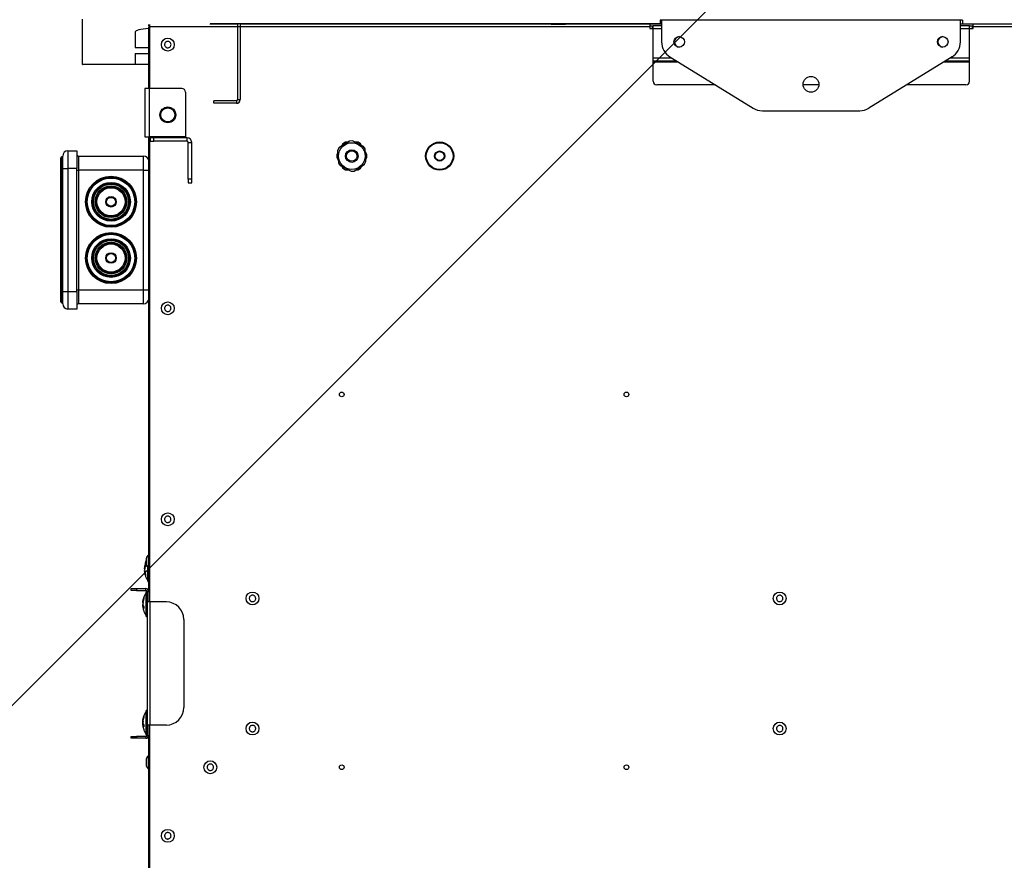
# Model space of a CAD drawing. Header units: millimetres. Extents: x -604189 to 881711, y -381903 to -7297.
# Tile 933 of 1056: x -548008 to -547448, y -179062 to -178584. Entities that reach past the tile are written whole.
import ezdxf

# ---------------------------------------------------------------- set-up
doc = ezdxf.new("R2010")
doc.units = ezdxf.units.MM
doc.header["$LTSCALE"] = 100
doc.linetypes.add('ACAD_ISO04W100', pattern=[30.5, 24, -3, 0.5, -3])
doc.layers.get('Defpoints').update_dxf_attribs({"color": 30})
doc.layers.add('Flowair', color=1, linetype='Continuous')
doc.layers.add('OPIS', color=7, linetype='Continuous')
doc.layers.add('strop osie', color=80, linetype='ACAD_ISO04W100', lineweight=5)
doc.styles.get("Standard").update_dxf_attribs({"font": 'romans.shx', "width": 0.5})
doc.dimstyles.new('1 50', dxfattribs={"dimtxt": 150, "dimasz": 80, "dimexe": 1, "dimexo": 1, "dimgap": 20, "dimtad": 1, "dimdec": 0, "dimlfac": 0.1, "dimtxsty": 'Standard', "dimblk": 'ARCHTICK', "dimcen": 200, "dimclrd": 2, "dimadec": 1, "dimazin": 0, "dimtfac": 1, "dimtdec": 0, "dimtmove": 0, "dimatfit": 3, "dimldrblk": 'ARCHTICK', "dimfxl": 120, "dimfxlon": 1, "dimtfill": 1, "dimarcsym": 0})

# ---------------------------------------------------------------- blocks, each defined once
blk = doc.blocks.new('_ArchTick')
at = {"layer": 'strop osie', "color": 0, "const_width": 0.15}
blk.add_lwpolyline([(-0.5, -0.5), (0.5, 0.5)], dxfattribs=at)
blk = doc.blocks.new('*D3283')
at = {"layer": 'Defpoints', "color": 0, "linetype": 'ByBlock', "lineweight": 5, "transparency": 16777216}
for p in [(-549860.21, -159420.3), (-548544.07, -179490.3), (-536848.94, -179490.3)]:
    blk.add_point(p, dxfattribs=at)
at = {"layer": 'OPIS', "color": 0, "linetype": 'Continuous', "lineweight": -2, "transparency": 16777216}
for p, q in [((-548604.07, -159420.3), (-548543.07, -159420.3)), ((-548484.07, -179490.3), (-548545.07, -179490.3))]:
    blk.add_line(p, q, dxfattribs=at)
at = {"layer": 'OPIS', "color": 2, "lineweight": -2, "transparency": 16777216}
blk.add_line((-548544.07, -159420.3), (-548544.07, -179490.3), dxfattribs=at)
at = {"layer": 'OPIS', "color": 2, "linetype": 'ByBlock', "lineweight": -2, "transparency": 16777216, "xscale": 80, "yscale": 80, "zscale": 80}
for p, rotation in [((-548544.07, -159420.3), 90), ((-548544.07, -179490.3), 270)]:
    blk.add_blockref('_ArchTick', p, dxfattribs=dict(at, rotation=rotation))
at = {"layer": 'OPIS', "color": 0, "linetype": 'ByBlock', "lineweight": 13, "transparency": 16777216, "insert": (-548639.07, -169455.3), "char_height": 150, "attachment_point": 5, "rotation": 90, "bg_fill": 3, "box_fill_scale": 1.1, "bg_fill_color": 256, "bg_fill_true_color": 13158600, "bg_fill_transparency": 0}
blk.add_mtext('2007', dxfattribs=at)
blk = doc.blocks.new('FB 100V z KM 10.2017')
at = {"layer": 'Flowair', "linetype": 'Continuous'}
for p, q in [((10274.67, 5056.98), (10274.67, 5059.48)), ((10279.67, 5059.48), (10274.67, 5059.48)), ((10276.17, 5060.98), (10279.67, 5060.98)), ((10276.42, 5061.23), (10276.42, 5060.98)), ((10281.5, 5061.23), (10276.42, 5061.23)), ((10276.67, 5061.48), (10281.36, 5061.48)), ((10279.67, 5060.98), (10279.67, 5059.48)), ((10279.67, 5060.98), (10314.67, 5060.98)), ((10279.67, 5059.48), (10279.67, 5056.98)), ((10314.67, 5059.48), (10279.67, 5059.48)), ((10281.38, 5061.47), (10281.36, 5061.48)), ((10281.36, 5061.48), (10283.74, 5061.48)), ((10281.41, 5061.46), (10281.38, 5061.47)), ((10281.43, 5061.43), (10281.41, 5061.46)), ((10281.46, 5061.4), (10281.43, 5061.43)), ((10281.47, 5061.37), (10281.46, 5061.4)), ((10281.49, 5061.32), (10281.47, 5061.37)), ((10281.49, 5061.28), (10281.49, 5061.32)), ((10281.5, 5061.23), (10281.49, 5061.28)), ((10281.5, 5060.98), (10281.5, 5061.23)), ((10283.74, 5061.23), (10281.5, 5061.23)), ((10283.74, 5061.48), (10283.74, 5061.23)), ((10283.74, 5061.48), (10310.6, 5061.48)), ((10283.74, 5061.23), (10283.74, 5060.98)), ((10310.6, 5061.23), (10283.74, 5061.23)), ((10310.6, 5061.48), (10310.6, 5061.23)), ((10310.6, 5061.48), (10312.99, 5061.48)), ((10310.6, 5060.98), (10310.6, 5061.23)), ((10312.85, 5061.23), (10310.6, 5061.23)), ((10312.86, 5061.32), (10312.85, 5061.28)), ((10312.85, 5061.28), (10312.85, 5061.23)), ((10312.85, 5061.23), (10312.85, 5060.98)), ((10317.92, 5061.23), (10312.85, 5061.23)), ((10312.87, 5061.37), (10312.86, 5061.32)), ((10312.89, 5061.4), (10312.87, 5061.37)), ((10312.91, 5061.43), (10312.89, 5061.4)), ((10312.93, 5061.46), (10312.91, 5061.43)), ((10312.96, 5061.47), (10312.93, 5061.46)), ((10312.99, 5061.48), (10312.96, 5061.47)), ((10312.99, 5061.48), (10317.67, 5061.48)), ((10314.67, 5060.98), (10314.67, 5059.48)), ((10314.67, 5060.98), (10318.17, 5060.98)), ((10314.67, 5056.98), (10314.67, 5059.48)), ((10319.67, 5059.48), (10314.67, 5059.48)), ((10317.92, 5060.98), (10317.92, 5061.23)), ((10319.67, 5059.48), (10319.67, 5056.98)), ((10279.67, 5056.98), (10274.67, 5056.98)), ((10280.17, 5056.48), (10276.17, 5056.48)), ((10276.17, 5037.98), (10276.17, 5056.48)), ((10279.67, 5056.98), (10314.67, 5056.98)), ((10280.17, 5056.98), (10280.17, 5056.48)), ((10280.17, 5056.48), (10280.17, 5037.98)), ((10314.17, 5056.48), (10280.17, 5056.48)), ((10314.17, 5056.98), (10314.17, 5056.48)), ((10318.17, 5056.48), (10314.17, 5056.48)), ((10314.17, 5037.98), (10314.17, 5056.48)), ((10319.67, 5056.98), (10314.67, 5056.98)), ((10318.17, 5056.48), (10318.17, 5037.98)), ((10344.17, 5040.38), (10344.17, 5055.29)), ((10344.24, 5055.38), (10357.06, 5055.38)), ((10152.6, 5041.48), (10153.1, 5041.48)), ((10152.6, 5039.98), (10152.6, 5041.48)), ((10153.1, 5039.98), (10152.6, 5039.98)), ((10152.6, 5037.28), (10152.6, 5039.98)), ((10153.1, 5041.48), (10153.1, 5039.98)), ((10153.1, 5037.28), (10153.1, 5039.98)), ((10194.65, 5041.48), (10195.15, 5041.48)), ((10194.65, 5039.98), (10194.65, 5041.48)), ((10195.15, 5039.98), (10194.65, 5039.98)), ((10194.65, 5039.98), (10194.65, 5037.28)), ((10195.15, 5041.48), (10195.15, 5039.98)), ((10195.15, 5039.98), (10195.15, 5037.28)), ((10347.38, 5040.38), (10344.17, 5040.38)), ((10344.17, 5036.48), (10344.17, 5040.38)), ((10347.38, 5040.38), (10347.38, 5036.48)), ((10353.46, 5040.38), (10349.02, 5040.38)), ((10349.02, 5040.38), (10349.02, 5036.48)), ((10146.03, 5037.23), (10145.88, 5037.23)), ((10153.1, 5037.28), (10152.6, 5037.28)), ((10153.4, 5036.98), (10153.4, 5036.48)), ((10156.37, 5036.98), (10153.4, 5036.98)), ((10153.51, 5037.2), (10153.51, 5037)), ((10160.15, 5037.2), (10153.51, 5037.2)), ((10153.51, 5037), (10160.51, 5037)), ((10153.54, 5037.23), (10160.13, 5037.23)), ((10153.77, 5037.23), (10160.25, 5037.23)), ((10155.29, 5037.92), (10155.84, 5038.09)), ((10156.44, 5037.92), (10155.86, 5037.92)), ((10156.56, 5038.15), (10155.95, 5037.89)), ((10156.5, 5038.2), (10156.18, 5038.15)), ((10156.37, 5036.18), (10156.37, 5036.98)), ((10191.37, 5036.98), (10156.37, 5036.98)), ((10156.56, 5038.16), (10156.84, 5038.2)), ((10156.6, 5037.99), (10156.56, 5038.15)), ((10156.6, 5038), (10156.57, 5038.15)), ((10156.82, 5038.15), (10156.58, 5038.1)), ((10156.84, 5038.2), (10157.01, 5038.15)), ((10156.95, 5038.2), (10156.85, 5038.18)), ((10157.44, 5038.1), (10156.95, 5038.2)), ((10157.07, 5038.2), (10157.45, 5038.14)), ((10157.48, 5038.17), (10157.48, 5038.16)), ((10158.79, 5037.9), (10158.38, 5037.98)), ((10158.91, 5037.92), (10158.61, 5037.92)), ((10160.13, 5037.23), (10160.49, 5037.23)), ((10160.51, 5037.2), (10160.15, 5037.2)), ((10160.51, 5037), (10160.51, 5037.2)), ((10187.24, 5037.2), (10187.24, 5037)), ((10193.79, 5037.2), (10187.24, 5037.2)), ((10187.24, 5037), (10194.24, 5037)), ((10187.26, 5037.23), (10193.76, 5037.23)), ((10187.49, 5037.23), (10193.98, 5037.23)), ((10190.07, 5037.92), (10189.5, 5037.92)), ((10190.28, 5038.15), (10189.59, 5037.89)), ((10190.22, 5038.2), (10189.98, 5038.16)), ((10190.26, 5038.15), (10190.59, 5038.2)), ((10190.31, 5038.03), (10190.28, 5038.15)), ((10190.31, 5038.03), (10190.28, 5038.15)), ((10190.57, 5038.15), (10190.3, 5038.09)), ((10191.17, 5038.13), (10190.76, 5038.2)), ((10191.18, 5038.15), (10190.83, 5038.2)), ((10191.19, 5038.16), (10191.19, 5038.17)), ((10191.2, 5038.16), (10191.2, 5038.17)), ((10191.21, 5038.17), (10191.21, 5038.17)), ((10191.37, 5036.18), (10191.37, 5036.98)), ((10194.35, 5036.98), (10191.37, 5036.98)), ((10191.75, 5038.13), (10191.51, 5038.17)), ((10191.8, 5037.92), (10191.98, 5037.92)), ((10192.48, 5037.9), (10191.93, 5038.01)), ((10192.6, 5037.92), (10192.27, 5037.92)), ((10193.76, 5037.23), (10194.21, 5037.23)), ((10194.24, 5037.2), (10193.79, 5037.2)), ((10194.24, 5037), (10194.24, 5037.2)), ((10194.35, 5036.98), (10194.35, 5036.48)), ((10194.65, 5037.28), (10195.15, 5037.28)), ((10199.24, 5037.42), (10198.89, 5037.42)), ((10199.55, 5037.5), (10199.01, 5037.39)), ((10200.26, 5037.66), (10200.27, 5037.66)), ((10200.85, 5037.7), (10201.18, 5037.65)), ((10201.2, 5037.58), (10200.87, 5037.65)), ((10201.18, 5037.66), (10201.15, 5037.55)), ((10201.19, 5037.65), (10201.16, 5037.55)), ((10201.92, 5037.4), (10201.19, 5037.65)), ((10201.45, 5037.67), (10201.25, 5037.7)), ((10202.03, 5037.42), (10201.46, 5037.42)), ((10276.17, 5037.98), (10280.17, 5037.98)), ((10280.17, 5037.98), (10280.17, 5036.48)), ((10280.17, 5037.98), (10314.17, 5037.98)), ((10314.17, 5037.98), (10314.17, 5036.48)), ((10314.17, 5037.98), (10318.17, 5037.98)), ((10323.67, 5037.63), (10323.67, 5036.33)), ((10337.37, 5037.63), (10323.67, 5037.63)), ((10337.37, 5036.33), (10337.37, 5037.63)), ((9965.87, 5036.23), (10156.37, 5036.23)), ((9968.85, 5036.48), (10153.4, 5036.48)), ((10143.95, 5036.68), (10143.95, 5036.48)), ((10147.6, 5036.68), (10143.95, 5036.68)), ((10147.6, 5036.48), (10147.6, 5036.68)), ((10156.37, 5036.48), (10153.4, 5036.48)), ((10191.37, 5036.18), (10156.37, 5036.18)), ((10156.37, 5031.48), (10156.37, 5036.18)), ((10194.35, 5036.48), (10191.37, 5036.48)), ((10191.37, 5036.23), (10323.67, 5036.23)), ((10191.37, 5031.48), (10191.37, 5036.18)), ((10194.35, 5036.48), (10323.67, 5036.48)), ((10197.22, 5036.7), (10197.22, 5036.5)), ((10201.09, 5036.7), (10197.22, 5036.7)), ((10197.22, 5036.5), (10201.05, 5036.5)), ((10197.25, 5036.73), (10201.12, 5036.73)), ((10197.48, 5036.73), (10201.13, 5036.73)), ((10201.05, 5036.68), (10201.05, 5036.48)), ((10201.07, 5036.68), (10201.05, 5036.68)), ((10204.7, 5036.68), (10201.07, 5036.68)), ((10204.7, 5036.48), (10204.7, 5036.68)), ((10316.95, 5036.5), (10317, 5036.5)), ((10317, 5036.5), (10317, 5036.51)), ((10323.37, 5036.08), (10322.37, 5036.08)), ((10322.37, 5036.08), (10322.37, 5035.08)), ((10322.37, 5035.08), (10323.37, 5035.08)), ((10322.37, 5025.58), (10322.37, 5035.08)), ((10323.37, 5035.08), (10323.37, 5036.08)), ((10323.37, 5036.08), (10323.67, 5036.08)), ((10323.37, 5025.58), (10323.37, 5035.08)), ((10323.67, 5036.33), (10337.37, 5036.33)), ((10323.67, 5036.33), (10323.67, 5036.08)), ((10323.67, 5026.08), (10323.67, 5036.08)), ((10337.37, 5036.48), (10354.87, 5036.48)), ((10337.37, 5027.08), (10337.37, 5036.33)), ((10337.37, 5036.23), (10354.87, 5036.23)), ((10354.87, 5036.48), (10354.87, 5036.23)), ((10354.87, 5036.23), (10355.6, 5036.23)), ((10354.87, 4893.98), (10354.87, 5036.23)), ((10355.17, 5036.48), (10355.17, 5036.23)), ((10355.17, 5036.48), (10355.55, 5036.48)), ((10186.37, 5026.48), (10161.37, 5026.48)), ((10323.67, 5026.08), (10323.37, 5026.08)), ((10336.37, 5026.08), (10323.67, 5026.08)), ((10310.57, 5025.28), (10310.57, 5024.28)), ((10311.57, 5025.28), (10310.57, 5025.28)), ((10310.57, 5024.28), (10311.57, 5024.28)), ((10311.57, 5024.28), (10311.57, 5025.28)), ((10311.57, 5025.28), (10322.07, 5025.28)), ((10311.57, 5024.28), (10322.07, 5024.28)), ((10322.07, 5025.28), (10322.07, 5024.28)), ((10322.37, 5025.58), (10323.37, 5025.58)), ((10333.17, 5011.53), (10333.17, 5017.98)), ((10333.17, 5017.98), (10333.92, 5017.98)), ((10333.92, 5011.53), (10333.92, 5017.98)), ((10355.76, 5018.98), (10355.6, 5018.98)), ((10355.67, 5011.23), (10355.67, 5018.98)), ((10355.76, 5017.49), (10355.67, 5017.43)), ((10355.76, 4890.98), (10355.76, 5018.98)), ((10355.67, 5012.05), (10355.76, 5011.98)), ((10333.92, 5011.53), (10333.17, 5011.53)), ((10334.22, 5011.23), (10334.22, 5010.48)), ((10355.76, 5011.23), (10334.22, 5011.23)), ((10355.76, 5010.48), (10334.22, 5010.48)), ((10355.76, 5011.33), (10355.67, 5011.33)), ((10355.67, 4893.98), (10355.67, 5010.48)), ((10355.67, 5009.04), (10355.76, 5009.06)), ((10355.76, 5009.02), (10355.67, 5009)), ((10355.67, 5008.85), (10355.75, 5008.87)), ((10355.76, 5008.5), (10355.67, 5008.46)), ((10315.45, 4982.06), (10313.87, 4978.9)), ((10314.68, 4981.24), (10314.25, 4980.49)), ((10315.19, 4981.53), (10314.68, 4981.24)), ((10316.17, 4982.54), (10315.45, 4982.06)), ((10319.7, 4982.75), (10316.17, 4982.54)), ((10317.74, 4983.01), (10317.01, 4982.59)), ((10318.61, 4983.01), (10317.74, 4983.01)), ((10319.11, 4982.72), (10318.61, 4983.01)), ((10320.47, 4982.37), (10319.7, 4982.75)), ((10322.42, 4979.42), (10320.47, 4982.37)), ((10321.66, 4981.24), (10320.94, 4981.66)), ((10322.1, 4980.49), (10321.66, 4981.24)), ((10313.87, 4978.9), (10313.92, 4978.03)), ((10313.92, 4978.03), (10315.87, 4975.09)), ((10314.25, 4980.49), (10314.25, 4979.65)), ((10320.9, 4975.39), (10322.47, 4978.56)), ((10322.1, 4979.91), (10322.1, 4980.49)), ((10322.47, 4978.56), (10322.42, 4979.42)), ((10314.25, 4977.55), (10314.25, 4976.96)), ((10314.25, 4976.96), (10314.68, 4976.21)), ((10314.68, 4976.21), (10315.41, 4975.79)), ((10320.18, 4974.92), (10320.9, 4975.39)), ((10321.16, 4975.92), (10321.66, 4976.21)), ((10321.66, 4976.21), (10322.1, 4976.96)), ((10322.1, 4976.96), (10322.1, 4977.8)), ((10315.87, 4975.09), (10316.65, 4974.7)), ((10316.65, 4974.7), (10320.18, 4974.92)), ((10317.23, 4974.74), (10317.74, 4974.44)), ((10317.74, 4974.44), (10318.61, 4974.44)), ((10318.61, 4974.44), (10319.33, 4974.87)), ((10355.76, 4955.99), (10355.67, 4955.97)), ((10355.69, 4917.99), (10355.67, 4917.92)), ((10355.76, 4917.16), (10355.67, 4917.17)), ((10355.76, 4917.99), (10355.69, 4917.99)), ((10354.87, 4893.98), (10354.42, 4893.98)), ((10354.42, 4893.98), (10354.42, 4892.98)), ((10355.17, 4893.96), (10354.42, 4893.96)), ((10355.67, 4893.98), (10354.87, 4893.98)), ((10355.17, 4893.98), (10355.17, 4892.98)), ((10355.67, 4890.58), (10355.67, 4893.98)), ((10338.42, 4875.29), (10338.42, 4891.98)), ((10339.42, 4892.98), (10344.87, 4892.98)), ((10344.87, 4892.98), (10345.17, 4892.98)), ((10344.87, 4885.78), (10344.87, 4892.98)), ((10345.17, 4886.27), (10345.17, 4892.98)), ((10345.17, 4892.98), (10345.97, 4892.98)), ((10345.97, 4892.98), (10354.37, 4892.98)), ((10345.97, 4887.57), (10345.97, 4892.98)), ((10354.37, 4892.98), (10355.17, 4892.98)), ((10354.37, 4890.58), (10354.37, 4892.98)), ((10354.42, 4893.19), (10355.17, 4893.2)), ((10355.17, 4890.58), (10355.17, 4892.98)), ((10356.83, 4890.58), (10350.62, 4890.58)), ((10356.83, 4890.98), (10355.76, 4890.98)), ((10356.83, 4804.98), (10356.83, 4890.98)), ((10346.36, 4888.2), (10331.81, 4864.54)), ((10331.07, 4861.92), (10331.07, 4834.23)), ((10338.42, 4845.83), (10338.42, 4850.32)), ((10346.36, 4807.96), (10331.81, 4831.62)), ((10338.42, 4803.98), (10338.42, 4820.87)), ((10344.87, 4802.98), (10344.87, 4810.37)), ((10345.17, 4802.98), (10345.17, 4809.89)), ((10345.97, 4802.98), (10345.97, 4808.58)), ((10350.62, 4805.58), (10356.83, 4805.58)), ((10354.37, 4802.98), (10354.37, 4805.58)), ((10355.17, 4802.98), (10355.17, 4805.58)), ((10355.67, 4801.98), (10355.67, 4805.58)), ((10356.83, 4804.98), (10355.76, 4804.98)), ((10355.76, 4804.98), (10355.76, 4676.98)), ((10339.42, 4802.98), (10344.87, 4802.98)), ((10344.87, 4802.98), (10345.17, 4802.98)), ((10345.17, 4802.98), (10345.97, 4802.98)), ((10345.97, 4802.98), (10354.37, 4802.98)), ((10354.37, 4802.98), (10355.17, 4802.98)), ((10354.42, 4802.98), (10354.42, 4801.98)), ((10354.42, 4802.96), (10355.17, 4802.95)), ((10355.17, 4802.19), (10354.42, 4802.2)), ((10354.42, 4801.98), (10354.87, 4801.98)), ((10354.87, 4801.98), (10355.67, 4801.98)), ((10354.87, 4677.73), (10354.87, 4801.98)), ((10355.17, 4802.98), (10355.17, 4801.98)), ((10355.67, 4685.48), (10355.67, 4801.98))]:
    blk.add_line(p, q, dxfattribs=at)
for centre, radius in [((10289.17, 5047.23), 7.25), ((10289.17, 5047.23), 7), ((10289.17, 5047.23), 6.75), ((10305.17, 5047.23), 7.25), ((10305.17, 5047.23), 7), ((10305.17, 5047.23), 6.75), ((10289.17, 5047.23), 5.5), ((10289.17, 5047.23), 5.25), ((10289.17, 5047.23), 5), ((10289.17, 5047.23), 4.5), ((10289.17, 5047.23), 4.25), ((10289.17, 5047.23), 4), ((10305.17, 5047.23), 5.5), ((10305.17, 5047.23), 5.25), ((10305.17, 5047.23), 5), ((10305.17, 5047.23), 4.5), ((10305.17, 5047.23), 4.25), ((10305.17, 5047.23), 4), ((10289.17, 5047.23), 1.5), ((10289.17, 5047.23), 1.25), ((10305.17, 5047.23), 1.5), ((10305.17, 5047.23), 1.25), ((10124.87, 5031.08), 1.83), ((10214.87, 5031.08), 1.83), ((10274.87, 5031.08), 1.82), ((10329.87, 5031.08), 2.25), ((10329.87, 5031.08), 2), ((10349.87, 5031.08), 1.83), ((10144.37, 5018.98), 1.83), ((10155.37, 5006.98), 1.83), ((10192.37, 5006.98), 1.82), ((10144.37, 4981.59), 0.675), ((10250.37, 4981.59), 0.675), ((10318.17, 4978.73), 3.79), ((10318.17, 4978.73), 1.79), ((10318.17, 4978.73), 1.5), ((10318.17, 4953.73), 4), ((10318.17, 4953.73), 3.8), ((10318.17, 4953.73), 1.45), ((10318.17, 4953.73), 1.25), ((10144.37, 4900.59), 0.675), ((10250.37, 4900.59), 0.675), ((10350.64, 4885.58), 1.5), ((10155.37, 4856.98), 1.82), ((10192.37, 4856.98), 1.83), ((10338.57, 4848.08), 2.25), ((10350.64, 4810.58), 1.5)]:
    blk.add_circle(centre, radius, dxfattribs=at)
for centre, radius, start, end in [((10276.17, 5059.48), 1.5, 90, 180), ((10276.67, 5061.23), 0.25, 90, 180), ((10317.67, 5061.23), 0.25, 0, 90), ((10318.17, 5059.48), 1.5, 0, 90), ((10275.67, 5056.48), 0.5, 0, 90), ((10318.67, 5056.48), 0.5, 90, 180), ((10145.77, 5034.68), 2.7, 109.4967, 132.4393), ((10145.77, 5034.68), 2.7, 47.5607, 70.5218), ((10153.4, 5037.28), 0.8, 180, 270), ((10153.4, 5037.28), 0.3, 180, 270), ((10153.54, 5037.2), 0.025, 90, 180), ((10153.54, 5037), 0.025, 180, 270), ((10153.75, 5037.25), 0.025, 270, 318.0312), ((10160.27, 5037.25), 0.025, 221.9688, 270), ((10160.49, 5037.2), 0.025, 0, 90), ((10160.49, 5037), 0.025, 270, 0), ((10187.26, 5037.2), 0.025, 90, 180), ((10187.26, 5037), 0.025, 180, 270), ((10187.47, 5037.25), 0.025, 270, 318.0312), ((10194, 5037.25), 0.025, 221.9688, 270), ((10194.21, 5037.2), 0.025, 0, 90), ((10194.21, 5037), 0.025, 270, 0), ((10194.35, 5037.28), 0.3, 270, 0), ((10194.35, 5037.28), 0.8, 270, 0), ((10277.67, 5037.98), 1.5, 180, 270), ((10316.67, 5037.98), 1.5, 270, 0), ((10197.25, 5036.7), 0.025, 90, 180), ((10197.25, 5036.5), 0.025, 180, 270), ((10197.46, 5036.75), 0.025, 270, 318.0312), ((10316.97, 5036.5), 0.025, 270, 0), ((10161.37, 5031.48), 5, 180, 270), ((10186.37, 5031.48), 5, 270, 0), ((10336.37, 5027.08), 1, 270, 0), ((10322.07, 5025.58), 1.3, 270, 0), ((10322.07, 5025.58), 0.3, 270, 0), ((10334.22, 5011.53), 1.05, 180, 270), ((10334.22, 5011.53), 0.3, 180, 270), ((10339.42, 4891.98), 1, 90, 180), ((10350.62, 4885.58), 5, 90, 148.416), ((10350.64, 4885.48), 1.5, 1.9102, 178.0898), ((10336.07, 4861.92), 5, 148.416, 180), ((10336.07, 4834.23), 5, 180, 211.584), ((10350.64, 4810.48), 1.5, 1.9102, 178.0898), ((10350.62, 4810.58), 5, 211.584, 270), ((10339.42, 4803.98), 1, 180, 270)]:
    blk.add_arc(centre, radius, start, end, dxfattribs=at)
for centre, major_axis, ratio, start_param, end_param in [((10344.24, 5054.38), (0, 1), 0.164425, 0, 0.427079), ((10353.46, 5033.88), (0, 6.5), 0.164425, 5.123906, 6.283185), ((10355.18, 4912.41), (-3, 0.1), 0.563282, 4.534175, 4.565355), ((10355.18, 4912.41), (-3, 0.05), 0.309053, 4.520229, 4.551401), ((10355.18, 4894.89), (-3, -0.05), 0.309053, 1.731785, 1.762956), ((10355.18, 4894.89), (-3, -0.1), 0.563282, 1.71783, 1.74901), ((10355.18, 4801.26), (-3, 0.1), 0.563282, 4.534175, 4.565355), ((10355.18, 4801.26), (-3, 0.05), 0.309053, 4.520229, 4.551401)]:
    blk.add_ellipse(centre, major_axis=major_axis, ratio=ratio, start_param=start_param, end_param=end_param, dxfattribs=at)
for points, knots in [([(10145.77, 5037.23), (10145.67, 5037.23), (10145.47, 5037.23), (10145.19, 5037.23), (10144.99, 5037.23), (10144.87, 5037.23), (10144.87, 5037.23), (10144.87, 5037.23)], [0, 0, 0, 0, 0.21494, 0.429889, 0.644833, 0.859787, 1, 1, 1, 1]), ([(10146.67, 5037.23), (10146.68, 5037.23), (10146.69, 5037.23), (10146.6, 5037.23), (10146.43, 5037.23), (10146.17, 5037.23), (10145.94, 5037.23), (10145.8, 5037.23), (10145.77, 5037.23)], [0, 0, 0, 0, 0.07435, 0.28895, 0.503558, 0.718142, 0.932746, 1, 1, 1, 1]), ([(10156.18, 5038.16), (10156.16, 5038.16), (10155.79, 5038.13), (10155.17, 5037.97), (10154.34, 5037.7), (10153.94, 5037.38), (10153.76, 5037.23)], [0, 0, 0, 0, 0.016701, 0.420704, 0.732998, 1, 1, 1, 1]), ([(10155.86, 5037.92), (10155.96, 5037.99), (10156.17, 5038.12), (10156.39, 5038.17), (10156.5, 5038.2)], [0, 0, 0, 0, 0.499903, 1, 1, 1, 1]), ([(10157.18, 5038.2), (10157.06, 5038.17), (10156.82, 5038.12), (10156.57, 5037.99), (10156.44, 5037.92)], [0, 0, 0, 0, 0.500091, 1, 1, 1, 1]), ([(10156.54, 5038.16), (10156.53, 5038.17), (10156.51, 5038.18), (10156.49, 5038.19), (10156.48, 5038.2)], [0, 0, 0, 0, 0.303937, 1, 1, 1, 1]), ([(10156.56, 5038.16), (10156.56, 5038.17), (10156.54, 5038.18), (10156.52, 5038.19), (10156.5, 5038.2)], [0, 0, 0, 0, 0.303799, 1, 1, 1, 1]), ([(10156.56, 5038.15), (10156.57, 5038.15), (10156.57, 5038.15), (10156.57, 5038.15), (10156.57, 5038.16), (10156.56, 5038.16), (10156.56, 5038.16)], [0, 0, 0, 0, 0.278923, 0.556158, 0.940289, 1, 1, 1, 1]), ([(10156.82, 5038.15), (10156.83, 5038.15), (10156.83, 5038.15), (10156.84, 5038.15), (10156.85, 5038.16), (10156.86, 5038.16), (10156.86, 5038.16)], [0, 0, 0, 0, 0.278629, 0.556443, 0.940303, 1, 1, 1, 1]), ([(10156.86, 5038.16), (10156.86, 5038.17), (10156.85, 5038.18), (10156.84, 5038.19), (10156.84, 5038.2)], [0, 0, 0, 0, 0.303637, 1, 1, 1, 1]), ([(10156.86, 5038.16), (10156.86, 5038.16), (10156.87, 5038.15), (10156.88, 5038.15), (10156.88, 5038.15), (10156.89, 5038.15), (10156.89, 5038.15)], [0, 0, 0, 0, 0.376153, 0.671518, 0.925721, 1, 1, 1, 1]), ([(10158.61, 5037.92), (10158.38, 5037.99), (10157.9, 5038.12), (10157.42, 5038.17), (10157.18, 5038.2)], [0, 0, 0, 0, 0.499903, 1, 1, 1, 1]), ([(10157.53, 5038.2), (10157.51, 5038.19), (10157.49, 5038.18), (10157.47, 5038.17), (10157.46, 5038.17)], [0, 0, 0, 0, 0.663673, 1, 1, 1, 1]), ([(10157.53, 5038.2), (10157.76, 5038.17), (10158.23, 5038.12), (10158.68, 5037.99), (10158.91, 5037.92)], [0, 0, 0, 0, 0.499542, 1, 1, 1, 1]), ([(10160.26, 5037.23), (10160.01, 5037.41), (10159.48, 5037.81), (10158.62, 5038.04), (10158.07, 5038.12), (10157.86, 5038.15)], [0, 0, 0, 0, 0.350881, 0.761481, 1, 1, 1, 1]), ([(10189.98, 5038.17), (10189.94, 5038.16), (10189.54, 5038.13), (10188.89, 5037.97), (10188.06, 5037.7), (10187.67, 5037.38), (10187.49, 5037.23)], [0, 0, 0, 0, 0.044893, 0.437309, 0.740652, 1, 1, 1, 1]), ([(10189.5, 5037.92), (10189.61, 5037.99), (10189.84, 5038.12), (10190.1, 5038.17), (10190.22, 5038.2)], [0, 0, 0, 0, 0.499897, 1, 1, 1, 1]), ([(10190.88, 5038.2), (10190.75, 5038.17), (10190.48, 5038.12), (10190.2, 5037.99), (10190.07, 5037.92)], [0, 0, 0, 0, 0.500098, 1, 1, 1, 1]), ([(10190.28, 5038.16), (10190.27, 5038.17), (10190.25, 5038.18), (10190.23, 5038.19), (10190.22, 5038.2)], [0, 0, 0, 0, 0.303956, 1, 1, 1, 1]), ([(10190.28, 5038.15), (10190.28, 5038.15), (10190.28, 5038.15), (10190.29, 5038.15), (10190.28, 5038.16), (10190.28, 5038.16), (10190.28, 5038.16)], [0, 0, 0, 0, 0.278159, 0.555883, 0.940169, 1, 1, 1, 1]), ([(10190.57, 5038.15), (10190.57, 5038.15), (10190.58, 5038.15), (10190.59, 5038.15), (10190.6, 5038.16), (10190.61, 5038.16), (10190.61, 5038.16)], [0, 0, 0, 0, 0.278346, 0.556066, 0.940052, 1, 1, 1, 1]), ([(10190.61, 5038.16), (10190.61, 5038.17), (10190.6, 5038.18), (10190.59, 5038.19), (10190.59, 5038.2)], [0, 0, 0, 0, 0.303552, 1, 1, 1, 1]), ([(10190.61, 5038.16), (10190.61, 5038.16), (10190.62, 5038.15), (10190.63, 5038.15), (10190.64, 5038.15), (10190.64, 5038.15), (10190.64, 5038.15)], [0, 0, 0, 0, 0.376002, 0.67176, 0.925714, 1, 1, 1, 1]), ([(10192.27, 5037.92), (10192.04, 5037.99), (10191.58, 5038.12), (10191.11, 5038.17), (10190.88, 5038.2)], [0, 0, 0, 0, 0.499907, 1, 1, 1, 1]), ([(10191.26, 5038.2), (10191.24, 5038.19), (10191.22, 5038.18), (10191.2, 5038.17), (10191.19, 5038.17)], [0, 0, 0, 0, 0.663655, 1, 1, 1, 1]), ([(10191.19, 5038.17), (10191.19, 5038.16), (10191.19, 5038.16), (10191.2, 5038.15), (10191.21, 5038.15), (10191.21, 5038.15)], [0, 0, 0, 0, 0.374446, 0.75197, 1, 1, 1, 1]), ([(10191.26, 5038.2), (10191.49, 5038.17), (10191.94, 5038.12), (10192.38, 5037.99), (10192.6, 5037.92)], [0, 0, 0, 0, 0.499549, 1, 1, 1, 1]), ([(10193.99, 5037.23), (10193.74, 5037.41), (10193.21, 5037.81), (10192.48, 5038.01), (10192.05, 5038.08), (10191.98, 5038.09)], [0, 0, 0, 0, 0.413197, 0.896713, 1, 1, 1, 1]), ([(10199.42, 5037.57), (10199.21, 5037.53), (10198.74, 5037.44), (10198.05, 5037.2), (10197.66, 5036.88), (10197.47, 5036.73)], [0, 0, 0, 0, 0.290941, 0.67319, 1, 1, 1, 1]), ([(10198.89, 5037.42), (10199.11, 5037.49), (10199.53, 5037.62), (10199.98, 5037.67), (10200.2, 5037.7)], [0, 0, 0, 0, 0.499902, 1, 1, 1, 1]), ([(10200.6, 5037.7), (10200.37, 5037.67), (10199.91, 5037.62), (10199.46, 5037.49), (10199.24, 5037.42)], [0, 0, 0, 0, 0.500095, 1, 1, 1, 1]), ([(10200.01, 5037.67), (10199.96, 5037.67), (10199.84, 5037.66), (10199.72, 5037.63), (10199.66, 5037.62)], [0, 0, 0, 0, 0.477447, 1, 1, 1, 1]), ([(10200.26, 5037.66), (10200.26, 5037.67), (10200.24, 5037.68), (10200.22, 5037.69), (10200.2, 5037.7)], [0, 0, 0, 0, 0.303819, 1, 1, 1, 1]), ([(10201.46, 5037.42), (10201.32, 5037.49), (10201.03, 5037.62), (10200.74, 5037.67), (10200.6, 5037.7)], [0, 0, 0, 0, 0.499904, 1, 1, 1, 1]), ([(10200.83, 5037.66), (10200.83, 5037.67), (10200.84, 5037.68), (10200.84, 5037.69), (10200.85, 5037.7)], [0, 0, 0, 0, 0.303764, 1, 1, 1, 1]), ([(10200.83, 5037.66), (10200.84, 5037.66), (10200.84, 5037.65), (10200.86, 5037.65), (10200.86, 5037.65), (10200.87, 5037.65), (10200.87, 5037.65)], [0, 0, 0, 0, 0.376365, 0.671718, 0.925884, 1, 1, 1, 1]), ([(10201.97, 5037.21), (10201.88, 5037.18), (10201.59, 5037.09), (10201.29, 5036.9), (10201.11, 5036.72), (10201.07, 5036.68)], [0, 0, 0, 0, 0.276641, 0.856898, 1, 1, 1, 1]), ([(10201.25, 5037.7), (10201.24, 5037.69), (10201.21, 5037.68), (10201.19, 5037.67), (10201.18, 5037.67)], [0, 0, 0, 0, 0.663519, 1, 1, 1, 1]), ([(10201.18, 5037.67), (10201.18, 5037.66), (10201.18, 5037.66), (10201.18, 5037.65), (10201.19, 5037.65), (10201.19, 5037.65)], [0, 0, 0, 0, 0.374682, 0.752263, 1, 1, 1, 1]), ([(10201.25, 5037.7), (10201.39, 5037.67), (10201.66, 5037.62), (10201.9, 5037.49), (10202.03, 5037.42)], [0, 0, 0, 0, 0.499548, 1, 1, 1, 1]), ([(10203.22, 5037.23), (10203.22, 5037.23), (10202.92, 5037.43), (10202.29, 5037.53), (10201.69, 5037.63), (10201.45, 5037.68)], [0, 0, 0, 0, 0.005421, 0.590174, 1, 1, 1, 1]), ([(10203.02, 5037.23), (10202.91, 5037.23), (10202.71, 5037.23), (10202.41, 5037.23), (10202.17, 5037.23), (10202.02, 5037.23), (10201.95, 5037.23), (10201.96, 5037.23), (10201.97, 5037.23)], [0, 0, 0, 0, 0.194869, 0.389736, 0.584605, 0.779476, 0.974342, 1, 1, 1, 1]), ([(10203.78, 5037.23), (10203.77, 5037.23), (10203.76, 5037.23), (10203.62, 5037.23), (10203.4, 5037.23), (10203.18, 5037.23), (10203.05, 5037.23), (10203.02, 5037.23)], [0, 0, 0, 0, 0.207672, 0.446803, 0.685932, 0.925064, 1, 1, 1, 1]), ([(10204.68, 5036.68), (10204.64, 5036.72), (10204.47, 5036.89), (10204.16, 5037.08), (10203.88, 5037.18), (10203.77, 5037.21)], [0, 0, 0, 0, 0.152747, 0.680879, 1, 1, 1, 1]), ([(10125.78, 5030.97), (10125.76, 5030.87), (10125.71, 5030.66), (10125.52, 5030.41), (10125.27, 5030.23), (10124.97, 5030.15), (10124.65, 5030.17), (10124.37, 5030.3), (10124.14, 5030.51), (10123.99, 5030.78), (10123.95, 5031.02), (10123.97, 5031.26), (10124.04, 5031.49), (10124.22, 5031.74), (10124.48, 5031.92), (10124.78, 5032), (10125.09, 5031.98), (10125.38, 5031.86), (10125.61, 5031.65), (10125.75, 5031.37), (10125.79, 5031.13), (10125.78, 5031), (10125.78, 5030.97)], [0, 0, 0, 0, 0.053686, 0.107373, 0.161058, 0.214746, 0.268431, 0.322116, 0.375804, 0.42949, 0.483176, 0.5, 0.553686, 0.607373, 0.66106, 0.714746, 0.768431, 0.822118, 0.875804, 0.92949, 0.983176, 1, 1, 1, 1]), ([(10215.42, 5030.35), (10215.33, 5030.29), (10215.16, 5030.19), (10214.84, 5030.15), (10214.54, 5030.21), (10214.27, 5030.37), (10214.07, 5030.61), (10213.96, 5030.9), (10213.95, 5031.21), (10214.05, 5031.51), (10214.2, 5031.7), (10214.38, 5031.85), (10214.59, 5031.96), (10214.9, 5032.01), (10215.21, 5031.94), (10215.48, 5031.78), (10215.68, 5031.54), (10215.79, 5031.25), (10215.79, 5030.94), (10215.7, 5030.64), (10215.55, 5030.45), (10215.45, 5030.37), (10215.42, 5030.35)], [0, 0, 0, 0, 0.053686, 0.107373, 0.16106, 0.214745, 0.268431, 0.322117, 0.375804, 0.42949, 0.483177, 0.500001, 0.553687, 0.607371, 0.661058, 0.714745, 0.768431, 0.822118, 0.875804, 0.92949, 0.983176, 1, 1, 1, 1]), ([(10274.87, 5030.16), (10274.77, 5030.17), (10274.56, 5030.19), (10274.29, 5030.35), (10274.08, 5030.58), (10273.97, 5030.87), (10273.95, 5031.18), (10274.04, 5031.48), (10274.22, 5031.74), (10274.47, 5031.92), (10274.71, 5031.98), (10274.94, 5031.99), (10275.18, 5031.95), (10275.45, 5031.8), (10275.66, 5031.57), (10275.78, 5031.28), (10275.8, 5030.97), (10275.71, 5030.67), (10275.53, 5030.42), (10275.27, 5030.24), (10275.04, 5030.17), (10274.9, 5030.17), (10274.87, 5030.16)], [0, 0, 0, 0, 0.053686, 0.107372, 0.161058, 0.214745, 0.26843, 0.322117, 0.375803, 0.42949, 0.483175, 0.499999, 0.553686, 0.607372, 0.661058, 0.714744, 0.768431, 0.822117, 0.875803, 0.929489, 0.983175, 1, 1, 1, 1]), ([(10349.37, 5030.32), (10349.29, 5030.38), (10349.13, 5030.51), (10348.99, 5030.79), (10348.94, 5031.1), (10349, 5031.41), (10349.16, 5031.68), (10349.4, 5031.88), (10349.69, 5031.99), (10350.01, 5032), (10350.24, 5031.92), (10350.44, 5031.8), (10350.62, 5031.64), (10350.76, 5031.36), (10350.8, 5031.05), (10350.74, 5030.74), (10350.58, 5030.48), (10350.34, 5030.27), (10350.05, 5030.16), (10349.74, 5030.16), (10349.51, 5030.23), (10349.39, 5030.3), (10349.37, 5030.32)], [0, 0, 0, 0, 0.053686, 0.107372, 0.161059, 0.214745, 0.268431, 0.322117, 0.375804, 0.42949, 0.483176, 0.5, 0.553686, 0.607372, 0.661059, 0.714745, 0.768431, 0.822117, 0.875804, 0.92949, 0.983176, 1, 1, 1, 1]), ([(10145.25, 5018.74), (10145.22, 5018.64), (10145.14, 5018.45), (10144.92, 5018.23), (10144.64, 5018.09), (10144.33, 5018.05), (10144.03, 5018.11), (10143.76, 5018.28), (10143.56, 5018.52), (10143.46, 5018.81), (10143.46, 5019.05), (10143.51, 5019.29), (10143.61, 5019.5), (10143.83, 5019.73), (10144.1, 5019.87), (10144.41, 5019.91), (10144.72, 5019.84), (10144.99, 5019.68), (10145.18, 5019.43), (10145.29, 5019.14), (10145.29, 5018.9), (10145.26, 5018.77), (10145.25, 5018.74)], [0, 0, 0, 0, 0.053685, 0.107373, 0.161059, 0.214743, 0.26843, 0.322117, 0.375803, 0.429489, 0.483176, 0.5, 0.553685, 0.607373, 0.661059, 0.714743, 0.76843, 0.822117, 0.875803, 0.929489, 0.983176, 1, 1, 1, 1]), ([(10156.19, 5006.57), (10156.14, 5006.48), (10156.03, 5006.31), (10155.76, 5006.13), (10155.46, 5006.05), (10155.15, 5006.07), (10154.87, 5006.2), (10154.64, 5006.41), (10154.49, 5006.68), (10154.44, 5006.99), (10154.49, 5007.23), (10154.58, 5007.45), (10154.72, 5007.64), (10154.98, 5007.82), (10155.28, 5007.9), (10155.59, 5007.88), (10155.88, 5007.76), (10156.11, 5007.55), (10156.26, 5007.27), (10156.3, 5006.96), (10156.26, 5006.72), (10156.2, 5006.6), (10156.19, 5006.57)], [0, 0, 0, 0, 0.053686, 0.107373, 0.161059, 0.214746, 0.268432, 0.322118, 0.375804, 0.42949, 0.483177, 0.5, 0.553687, 0.607373, 0.661059, 0.714746, 0.768433, 0.822118, 0.875805, 0.929491, 0.983177, 1, 1, 1, 1]), ([(10193.08, 5006.4), (10193.01, 5006.33), (10192.86, 5006.18), (10192.57, 5006.07), (10192.25, 5006.05), (10191.96, 5006.15), (10191.7, 5006.33), (10191.53, 5006.59), (10191.45, 5006.89), (10191.47, 5007.2), (10191.57, 5007.42), (10191.71, 5007.61), (10191.89, 5007.77), (10192.18, 5007.89), (10192.49, 5007.9), (10192.79, 5007.81), (10193.04, 5007.62), (10193.22, 5007.37), (10193.3, 5007.06), (10193.27, 5006.75), (10193.18, 5006.53), (10193.1, 5006.42), (10193.08, 5006.4)], [0, 0, 0, 0, 0.053686, 0.107373, 0.161059, 0.214744, 0.268432, 0.322117, 0.375804, 0.42949, 0.483175, 0.5, 0.553686, 0.607373, 0.661059, 0.714744, 0.768431, 0.822117, 0.875804, 0.92949, 0.983175, 1, 1, 1, 1]), ([(10355.76, 4927.63), (10355.76, 4927.1), (10355.73, 4923.89), (10355.71, 4920.68), (10355.69, 4917.99)], [0, 0, 0, 0, 0.16485, 1, 1, 1, 1]), ([(10155.02, 4856.13), (10154.93, 4856.18), (10154.75, 4856.28), (10154.56, 4856.53), (10154.46, 4856.82), (10154.46, 4857.14), (10154.56, 4857.43), (10154.76, 4857.67), (10155.02, 4857.84), (10155.33, 4857.91), (10155.57, 4857.88), (10155.79, 4857.8), (10155.99, 4857.67), (10156.19, 4857.42), (10156.29, 4857.13), (10156.29, 4856.82), (10156.18, 4856.52), (10155.99, 4856.28), (10155.72, 4856.11), (10155.42, 4856.05), (10155.18, 4856.08), (10155.05, 4856.12), (10155.02, 4856.13)], [0, 0, 0, 0, 0.053687, 0.107374, 0.16106, 0.214745, 0.268432, 0.322118, 0.375805, 0.429489, 0.483176, 0.5, 0.553688, 0.607374, 0.66106, 0.714746, 0.768433, 0.822118, 0.875804, 0.929492, 0.983176, 1, 1, 1, 1]), ([(10192.11, 4856.1), (10192.02, 4856.14), (10191.83, 4856.22), (10191.61, 4856.45), (10191.48, 4856.73), (10191.44, 4857.04), (10191.52, 4857.34), (10191.69, 4857.61), (10191.94, 4857.8), (10192.23, 4857.9), (10192.47, 4857.89), (10192.7, 4857.84), (10192.92, 4857.73), (10193.14, 4857.51), (10193.27, 4857.22), (10193.3, 4856.91), (10193.23, 4856.61), (10193.06, 4856.35), (10192.81, 4856.16), (10192.51, 4856.06), (10192.27, 4856.06), (10192.14, 4856.09), (10192.11, 4856.1)], [0, 0, 0, 0, 0.053687, 0.107371, 0.161057, 0.214744, 0.26843, 0.322116, 0.375804, 0.42949, 0.483176, 0.5, 0.553686, 0.607373, 0.661057, 0.714744, 0.768431, 0.822116, 0.875804, 0.929489, 0.983176, 1, 1, 1, 1])]:
    blk.add_open_spline(points, degree=3, knots=knots, dxfattribs=at)

msp = doc.modelspace()

# ---------------------------------------------------------------- hatches: boundary and pattern name
at = {"layer": 'OPIS', "linetype": 'ByBlock', "lineweight": 9}
h = msp.add_hatch(dxfattribs=at)
h.set_pattern_fill('ANSI36', color=0, scale=150)
h.set_pattern_definition([(45, (-306927.96, 32475.8), (252.5697, 926.0889), [1190.625, -238.125, 0, -238.125])])
h.paths.add_polyline_path([(-556073.92, -159870.3), (-556073.92, -161086.41), (-553567.18, -161086.41), (-553567.18, -159870.3)], flags=17)
h.paths.add_polyline_path([(-552198.92, -159870.3), (-553567.18, -159870.3), (-553567.18, -161086.41), (-556073.92, -161086.41), (-556073.92, -159870.3), (-556159.64, -159870.3), (-558143.92, -159870.3), (-558143.92, -160550.3), (-558143.92, -166895.28), (-553898.92, -166895.28), (-553898.92, -166928.69), (-553798.92, -166928.69, -0.267949), (-553348.92, -166149.27), (-553348.92, -165917.81, -0.414214), (-553691.86, -165574.88, -1), (-553005.98, -165574.88, -0.414214), (-553348.92, -165917.81), (-553348.92, -166149.27, 0.267949), (-553798.92, -166928.69), (-553798.92, -166988.69), (-553898.92, -166988.69), (-553898.92, -167020.26), (-552798.92, -167020.26), (-552798.92, -166988.69), (-552898.92, -166988.69), (-552898.92, -166928.69), (-552798.92, -166928.69), (-552798.92, -166895.28), (-552198.92, -166895.28)])
h.paths.add_polyline_path([(-536848.94, -159870.3), (-551668.94, -159870.3), (-551668.94, -164595.3), (-551663.99, -164595.3), (-551663.99, -164835.3), (-551667.26, -174525.3), (-551663.99, -174525.3), (-551663.99, -174765.3), (-551668.94, -179490.3), (-546883.97, -179490.3), (-546883.97, -179490.29), (-546643.97, -179490.29), (-541863.97, -179490.3), (-541863.97, -179490.29), (-541623.97, -179490.29), (-536848.94, -179490.3)])
h.paths.add_polyline_path([(-557762.33, -163516.72), (-557762.33, -163248.86), (-557987.33, -163248.86), (-557987.33, -163516.72)], flags=24)
h.paths.add_polyline_path([(-558062.4, -162687.18), (-557524.54, -162687.18), (-557524.54, -162462.18), (-558062.4, -162462.18)], flags=24)
h.paths.add_polyline_path([(-555574.23, -163637.66), (-555059.11, -163637.66), (-555059.11, -163538.32), (-555574.23, -163538.32)], flags=24)
h.paths.add_polyline_path([(-555574.15, -163527.65), (-555098.95, -163527.65), (-555098.95, -163428.38), (-555574.15, -163428.38)], flags=24)
h.paths.add_polyline_path([(-555976.22, -163645.14), (-555589.82, -163645.14), (-555589.82, -163529.76), (-555976.22, -163529.76)], flags=24)
h.paths.add_polyline_path([(-555935.57, -163533.4), (-555753.72, -163533.4), (-555753.72, -163435.37), (-555935.57, -163435.37)], flags=24)

# ---------------------------------------------------------------- next in the draw order: dimensions: what is measured, and where the dimension line sits
at = {"layer": 'OPIS', "color": 0, "linetype": 'ByBlock', "lineweight": 13}
dim = msp.add_linear_dim(base=(-548544.07, -179490.3), p1=(-549860.21, -159420.3), p2=(-536848.94, -179490.3), angle=90, dimstyle='1 50', override={"dimfxl": 60, "dimarcsym": 1}, dxfattribs=at)
dim.commit()
dim.dimension.update_dxf_attribs({"geometry": '*D3283', "text_midpoint": (-548639.07, -169455.3)})

# ---------------------------------------------------------------- next in the draw order: block references
at = {"layer": 'Flowair', "xscale": 2, "yscale": 2, "zscale": 2, "rotation": 90}
msp.add_blockref('FB 100V z KM 10.2017', (-537861.92, -199297.95), dxfattribs=at)

doc.saveas('drawing.dxf')
